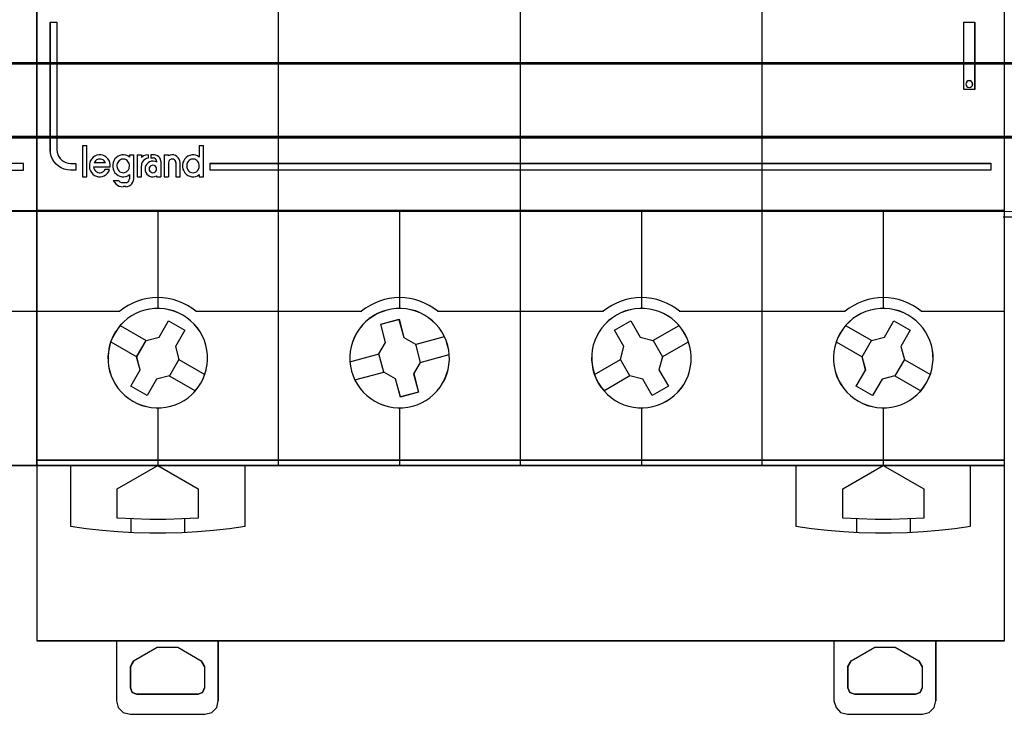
# Model space of a CAD drawing. Header units: millimetres. Extents: x -1290 to 1795, y -4192 to -1311.
# Tile 782 of 1056: x 1448 to 1463, y -2548 to -2538. Entities that reach past the tile are written whole.
import ezdxf

# ---------------------------------------------------------------- set-up
doc = ezdxf.new("R2010")
doc.units = ezdxf.units.MM
doc.layers.add('30', color=7, linetype='Continuous')
doc.layers.add('45', color=7, linetype='Continuous')
doc.layers.add('Aparatura', color=7, linetype='Continuous', lineweight=13)

# ---------------------------------------------------------------- blocks, each defined once
blk = doc.blocks.new('*U321')
at = {"layer": '30', "color": 7}
for points in [[(548.842747, -112.648837), (117.158256, -112.648837), (117.158256, -114.163638), (117.158256, -135.23314), (117.158256, -136.747941), (548.842747, -136.747941), (548.842747, -135.23314), (548.842747, -114.163638), (548.842747, -112.648837)], [(117.158256, -136.659968), (548.842747, -136.659968), (117.158256, -136.659968)], [(548.842747, -136.659968), (117.158256, -136.659968), (117.158256, -138.13771), (117.158256, -139.699098), (117.158256, -142.236353), (548.842747, -142.236353), (548.842747, -139.699098), (548.842747, -138.13771), (548.842747, -136.659968)], [(548.79978, -136.703057), (117.201224, -136.703057), (117.201224, -138.157962), (117.201224, -139.69522), (117.201224, -142.193264), (548.79978, -142.193264), (548.79978, -139.69522), (548.79978, -138.157962), (548.79978, -136.703057)], [(117.158256, -142.14838), (548.842747, -142.14838), (117.158256, -142.14838)]]:
    blk.add_lwpolyline(points, close=True, dxfattribs=at)
blk = doc.blocks.new('*U322')
at = {"layer": '45', "color": 7}
for points in [[(153.640272, -83.671744), (171.62861, -83.671744), (171.62861, -83.671744), (171.62861, -166.638872), (171.62861, -166.638872), (153.640272, -166.638872), (153.640272, -166.638872), (135.646092, -166.638872), (135.646092, -166.638872), (117.657754, -166.638872), (117.657754, -166.638872), (117.657754, -83.671744), (117.657754, -83.671744), (135.646092, -83.671744), (135.646092, -83.671744), (153.640272, -83.671744), (153.640272, -83.671744)], [(153.637885, -83.67713), (171.623239, -83.67713), (171.623239, -166.633485), (153.637885, -166.633485), (135.646689, -166.633485), (117.661335, -166.633485), (117.661335, -83.67713), (135.646689, -83.67713), (153.637885, -83.67713)], [(130.553398, -144.152001), (130.553398, -144.649315), (170.624243, -144.649315), (170.624243, -144.152001), (130.553398, -144.152001)]]:
    blk.add_lwpolyline(points, close=True, dxfattribs=at)
at = {"layer": '45', "color": 1}
blk.add_lwpolyline([(130.548027, -144.146615), (130.548027, -144.654701), (130.548027, -144.654701), (170.629614, -144.654701), (170.629614, -144.654701), (170.629614, -144.146615), (170.629614, -144.146615), (130.548027, -144.146615), (130.548027, -144.146615)], close=True, dxfattribs=at)
at = {"layer": '45', "color": 7}
blk.add_lwpolyline([(117.657754, -147.645769), (171.62861, -147.645769)], dxfattribs=at)
at = {"layer": '45', "color": 251}
blk.add_lwpolyline([(117.657754, -155.132416), (171.62861, -155.132416)], dxfattribs=at)
blk = doc.blocks.new('*U323')
at = {"layer": '45', "color": 7}
for points in [[(225.578194, -83.666358), (243.567074, -83.666358), (243.567074, -83.666358), (243.567074, -166.638872), (243.567074, -166.638872), (225.578194, -166.638872), (225.578194, -166.638872), (207.589314, -166.638872), (207.589314, -166.638872), (189.612119, -166.638872), (189.612119, -166.638872), (171.623239, -166.638872), (171.623239, -166.638872), (171.623239, -83.666358), (171.623239, -83.666358), (189.612119, -83.666358), (189.612119, -83.666358), (207.589314, -83.666358), (207.589314, -83.666358), (225.578194, -83.666358), (225.578194, -83.666358)], [(172.631187, -133.649151), (173.122387, -133.649151), (173.122387, -143.142123), (173.13993, -143.317378), (173.180864, -143.486791), (173.256883, -143.644521), (173.356292, -143.784725), (173.48494, -143.913245), (173.625283, -144.012556), (173.783169, -144.0885), (173.95275, -144.129392), (174.128179, -144.146918), (174.51997, -144.146918), (174.51997, -144.649315), (174.128179, -144.649315), (173.894274, -144.625948), (173.660369, -144.573371), (173.438159, -144.479902), (173.23934, -144.357224), (173.063911, -144.205336), (172.911873, -144.030081), (172.789073, -143.831459), (172.695511, -143.60947), (172.642882, -143.375797), (172.631187, -143.142123), (172.631187, -133.649151)], [(240.559343, -133.64556), (241.370356, -133.64556), (241.370356, -133.64556), (241.370356, -138.656407), (241.370356, -138.656407), (240.559343, -138.656407), (240.559343, -138.656407), (240.559343, -133.64556), (240.559343, -133.64556)], [(240.564714, -133.649151), (241.366776, -133.649151), (241.366776, -138.651021), (240.564714, -138.651021), (240.564714, -133.649151)], [(178.048412, -144.841419), (178.137083, -144.829603), (178.225754, -144.805971), (178.302603, -144.764615), (178.37354, -144.705535), (178.432654, -144.628731), (178.479945, -144.540112), (178.503591, -144.451492), (178.521325, -144.356964), (178.509503, -144.256528), (178.491768, -144.162001), (178.450388, -144.079289), (178.403097, -144.002485), (178.343983, -143.931589), (178.267134, -143.872509), (178.178463, -143.837061), (178.095703, -143.825246), (178.00112, -143.825246), (177.918361, -143.837061), (177.835601, -143.872509), (177.758752, -143.931589), (177.687815, -144.002485), (177.640524, -144.079289), (177.605055, -144.162001), (177.58141, -144.256528), (177.58141, -144.356964), (177.587321, -144.451492), (177.62279, -144.540112), (177.66417, -144.628731), (177.723284, -144.705535), (177.794221, -144.764615), (177.876981, -144.805971), (177.959741, -144.829603), (178.048412, -144.841419)], [(183.240868, -144.841419), (183.329539, -144.829603), (183.412299, -144.805971), (183.495059, -144.764615), (183.565996, -144.705535), (183.62511, -144.628731), (183.66649, -144.540112), (183.701958, -144.451492), (183.70787, -144.356964), (183.70787, -144.256528), (183.684224, -144.162001), (183.648756, -144.079289), (183.595553, -144.002485), (183.530527, -143.931589), (183.453679, -143.872509), (183.370919, -143.837061), (183.282248, -143.825246), (183.193576, -143.825246), (183.104905, -143.837061), (183.022145, -143.872509), (182.945297, -143.931589), (182.886183, -144.002485), (182.838891, -144.079289), (182.7916, -144.162001), (182.773866, -144.256528), (182.767954, -144.356964), (182.785688, -144.451492), (182.809334, -144.540112), (182.850714, -144.628731), (182.909828, -144.705535), (182.986677, -144.764615), (183.063525, -144.805971), (183.152196, -144.829603), (183.240868, -144.841419)], [(180.535431, -144.567302), (180.517585, -144.477916), (180.475946, -144.400448), (180.416461, -144.340857), (180.339131, -144.299144), (180.255853, -144.281267), (180.166626, -144.299144), (180.095244, -144.340857), (180.035759, -144.400448), (179.988171, -144.477916), (179.982223, -144.567302), (179.988171, -144.650729), (180.035759, -144.728196), (180.095244, -144.787787), (180.166626, -144.829501), (180.255853, -144.841419), (180.339131, -144.829501), (180.416461, -144.787787), (180.475946, -144.728196), (180.517585, -144.650729), (180.535431, -144.567302)], [(183.824669, -160.492243), (183.994329, -160.164654), (184.128887, -159.825365), (184.222492, -159.474377), (184.292696, -159.117539), (184.321948, -158.754851), (184.316098, -158.398012), (184.275145, -158.035324), (184.199091, -157.678486), (184.087934, -157.333347), (183.941676, -156.999908), (183.766165, -156.684019), (183.561403, -156.379829), (183.321539, -156.110738), (183.064124, -155.853346), (182.777457, -155.631054), (182.473239, -155.43216), (182.14562, -155.262516), (181.8063, -155.12797), (181.455279, -155.034373), (181.110109, -154.964176), (180.735687, -154.934927), (180.378816, -154.940776), (180.016095, -154.981725), (179.659224, -155.057773), (179.314053, -155.168919), (178.980584, -155.315164), (178.664665, -155.490658), (178.366298, -155.695402), (178.091331, -155.935244), (177.833916, -156.192635), (177.611603, -156.479276), (177.412692, -156.789315), (177.248882, -157.111055), (177.108474, -157.450344), (177.014868, -157.801332), (176.944664, -158.15817), (176.915412, -158.520858), (176.921263, -158.877697), (176.962215, -159.240385), (177.03827, -159.597223), (177.149426, -159.942361), (177.295685, -160.2758), (177.471195, -160.59169), (177.681807, -160.89588), (177.915821, -161.164971), (178.173236, -161.422363), (178.459903, -161.644655), (178.769971, -161.843549), (179.09174, -162.007343), (179.43106, -162.147739), (179.782081, -162.241336), (180.138952, -162.311533), (180.501673, -162.340782), (180.858544, -162.334932), (181.227116, -162.293984), (181.578137, -162.217936), (181.923307, -162.10679), (182.256777, -161.960545), (182.572695, -161.785051), (182.876913, -161.580307), (183.146029, -161.340465), (183.403444, -161.083074), (183.625757, -160.796433), (183.824669, -160.492243)], [(183.819899, -160.489098), (183.989354, -160.161906), (184.123749, -159.823028), (184.217242, -159.472465), (184.287361, -159.11606), (184.316577, -158.753811), (184.310734, -158.397405), (184.269831, -158.035157), (184.193868, -157.678751), (184.082846, -157.334031), (183.936764, -157.000996), (183.761466, -156.68549), (183.556952, -156.381668), (183.317377, -156.112903), (183.060273, -155.855824), (182.773953, -155.633801), (182.470103, -155.435148), (182.142879, -155.265709), (181.80397, -155.131327), (181.453373, -155.037844), (181.10862, -154.967731), (180.734651, -154.938517), (180.378211, -154.94436), (180.015928, -154.985259), (179.659488, -155.061214), (179.314735, -155.172226), (178.981668, -155.318294), (178.666132, -155.493575), (178.368125, -155.69807), (178.093491, -155.937622), (177.836387, -156.194701), (177.614342, -156.480994), (177.415671, -156.790658), (177.25206, -157.112008), (177.111821, -157.450885), (177.018329, -157.801448), (176.948209, -158.157854), (176.918993, -158.520102), (176.924836, -158.876508), (176.965739, -159.238757), (177.041702, -159.595162), (177.152724, -159.939883), (177.298806, -160.272917), (177.474104, -160.588424), (177.684462, -160.892245), (177.918193, -161.16101), (178.175297, -161.41809), (178.461617, -161.640113), (178.771311, -161.838765), (179.092691, -162.002361), (179.431601, -162.142587), (179.782197, -162.23607), (180.138637, -162.306183), (180.50092, -162.335396), (180.857359, -162.329553), (181.225486, -162.288654), (181.576082, -162.212699), (181.920835, -162.101688), (182.253902, -161.95562), (182.569438, -161.780338), (182.873289, -161.575843), (183.142079, -161.336292), (183.399183, -161.079212), (183.621228, -160.792919), (183.819899, -160.489098)], [(202.178774, -157.68355), (202.067638, -157.332603), (201.921405, -156.999203), (201.745926, -156.677501), (201.535351, -156.379196), (201.307228, -156.104288), (201.038159, -155.852775), (200.763242, -155.62466), (200.447379, -155.431639), (200.125667, -155.267863), (199.798106, -155.127485), (199.441298, -155.033899), (199.084491, -154.963709), (198.721833, -154.940313), (198.359176, -154.940313), (197.996519, -154.987106), (197.645561, -155.063144), (197.300452, -155.174278), (196.967041, -155.314656), (196.651178, -155.495979), (196.347014, -155.694849), (196.072097, -155.934663), (195.820577, -156.192024), (195.592454, -156.478631), (195.399426, -156.782786), (195.235646, -157.104487), (195.101112, -157.443736), (195.001674, -157.794683), (194.931482, -158.15148), (194.908085, -158.514125), (194.908085, -158.876771), (194.954879, -159.239416), (195.025071, -159.602062), (195.142057, -159.941311), (195.28244, -160.27471), (195.463769, -160.590563), (195.668495, -160.894717), (195.902467, -161.169626), (196.165686, -161.421138), (196.452302, -161.649254), (196.756466, -161.842275), (197.078178, -162.00605), (197.417438, -162.14058), (197.762547, -162.240015), (198.119355, -162.310204), (198.482012, -162.333601), (198.844669, -162.333601), (199.207326, -162.286808), (199.558284, -162.210769), (199.903394, -162.099636), (200.236804, -161.959257), (200.552667, -161.777934), (200.856831, -161.579064), (201.131748, -161.33925), (201.389118, -161.07604), (201.611392, -160.795282), (201.804419, -160.491128), (201.979898, -160.163577), (202.102733, -159.830177), (202.21387, -159.47923), (202.272363, -159.122434), (202.307459, -158.759788), (202.295761, -158.397143), (202.260665, -158.034497), (202.178774, -157.68355)], [(202.175318, -157.685605), (202.064289, -157.335084), (201.918198, -157.002089), (201.742888, -156.680778), (201.532517, -156.382835), (201.304615, -156.10826), (201.035807, -155.857054), (200.761156, -155.629215), (200.445599, -155.436428), (200.124198, -155.272852), (199.796954, -155.132643), (199.440492, -155.039171), (199.084029, -154.969067), (198.721723, -154.945699), (198.359417, -154.945699), (197.997111, -154.992435), (197.646492, -155.068381), (197.301717, -155.17938), (196.968629, -155.319588), (196.653072, -155.500691), (196.349202, -155.699319), (196.074551, -155.938842), (195.823274, -156.195891), (195.595372, -156.48215), (195.402532, -156.785935), (195.238909, -157.107246), (195.104506, -157.446083), (195.005164, -157.796604), (194.93504, -158.152967), (194.911665, -158.515172), (194.911665, -158.877377), (194.958414, -159.239582), (195.028538, -159.601787), (195.145411, -159.940625), (195.285659, -160.27362), (195.466812, -160.589089), (195.671339, -160.892874), (195.905085, -161.167448), (196.168049, -161.418655), (196.454388, -161.646494), (196.758258, -161.839281), (197.079658, -162.002857), (197.41859, -162.137224), (197.763365, -162.236538), (198.119827, -162.306642), (198.482133, -162.33001), (198.84444, -162.33001), (199.206746, -162.283274), (199.557365, -162.207328), (199.90214, -162.096329), (200.235228, -161.956121), (200.550784, -161.775018), (200.854654, -161.57639), (201.129306, -161.336867), (201.386426, -161.073976), (201.608485, -160.793559), (201.801325, -160.489774), (201.976634, -160.162621), (202.099351, -159.829626), (202.21038, -159.479105), (202.268817, -159.122742), (202.303879, -158.760537), (202.292191, -158.398332), (202.257129, -158.036127), (202.175318, -157.685605)], [(219.79211, -156.788982), (219.593199, -156.478998), (219.370886, -156.192409), (219.11347, -155.935064), (218.838504, -155.695265), (218.540137, -155.490558), (218.224218, -155.315096), (217.890748, -155.168877), (217.545578, -155.05775), (217.188707, -154.981717), (216.825986, -154.940775), (216.469115, -154.934927), (216.106393, -154.96417), (215.749522, -155.034355), (215.398502, -155.127936), (215.059182, -155.268306), (214.737413, -155.432071), (214.427345, -155.630928), (214.146528, -155.847332), (213.889113, -156.104677), (213.649249, -156.379569), (213.444487, -156.677855), (213.263126, -156.999537), (213.122718, -157.332916), (213.005711, -157.677992), (212.929657, -158.034766), (212.894554, -158.39154), (212.882854, -158.754163), (212.917956, -159.116786), (212.98231, -159.47356), (213.081765, -159.824485), (213.210473, -160.163713), (213.380133, -160.491243), (213.579045, -160.795378), (213.807208, -161.076119), (214.058773, -161.339313), (214.339589, -161.573263), (214.632107, -161.783818), (214.953876, -161.953432), (215.281495, -162.105499), (215.626665, -162.216626), (215.989387, -162.286811), (216.340407, -162.333601), (216.708979, -162.333601), (217.0717, -162.310206), (217.428571, -162.240021), (217.779592, -162.140592), (218.113062, -162.011919), (218.440681, -161.842305), (218.744899, -161.643448), (219.031566, -161.421195), (219.288981, -161.16385), (219.528845, -160.888959), (219.733607, -160.590672), (219.909117, -160.274839), (220.055376, -159.94146), (220.160682, -159.596384), (220.242587, -159.23961), (220.283539, -158.876987), (220.28939, -158.520213), (220.260138, -158.15759), (220.189934, -157.800816), (220.096328, -157.449891), (219.95592, -157.110663), (219.79211, -156.788982)], [(219.78734, -156.790773), (219.588669, -156.48109), (219.366625, -156.194779), (219.109521, -155.937684), (218.834887, -155.698117), (218.53688, -155.49361), (218.221343, -155.318317), (217.888277, -155.17224), (217.543523, -155.061222), (217.187084, -154.985262), (216.824801, -154.94436), (216.468361, -154.938517), (216.106078, -154.967733), (215.749638, -155.03785), (215.399042, -155.131339), (215.060132, -155.271573), (214.738752, -155.435179), (214.429059, -155.633844), (214.148581, -155.850037), (213.891477, -156.107133), (213.651903, -156.381757), (213.447389, -156.679754), (213.266247, -157.001124), (213.126009, -157.334179), (213.009143, -157.678921), (212.933181, -158.035348), (212.898121, -158.391776), (212.886434, -158.754047), (212.921494, -159.116318), (212.98577, -159.472745), (213.085106, -159.82333), (213.213658, -160.162228), (213.383113, -160.489441), (213.581784, -160.793281), (213.809672, -161.073748), (214.060932, -161.336687), (214.34141, -161.57041), (214.633573, -161.780761), (214.954953, -161.95021), (215.282177, -162.10213), (215.62693, -162.213149), (215.989213, -162.283265), (216.339809, -162.33001), (216.707935, -162.33001), (217.070218, -162.306638), (217.426658, -162.236521), (217.777254, -162.137189), (218.110321, -162.008641), (218.437544, -161.839192), (218.741394, -161.640527), (219.027715, -161.41849), (219.284819, -161.161395), (219.524393, -160.88677), (219.728908, -160.588773), (219.904206, -160.273247), (220.050288, -159.940192), (220.155467, -159.59545), (220.237272, -159.239022), (220.278175, -158.876751), (220.284019, -158.520324), (220.254802, -158.158053), (220.184683, -157.801625), (220.091191, -157.451041), (219.950952, -157.112142), (219.78734, -156.790773)], [(237.771771, -160.492243), (237.941431, -160.164654), (238.081839, -159.825365), (238.175445, -159.474377), (238.239799, -159.117539), (238.274901, -158.754851), (238.26905, -158.398012), (238.228098, -158.035324), (238.152043, -157.678486), (238.040887, -157.333347), (237.894628, -156.999908), (237.719118, -156.684019), (237.508506, -156.379829), (237.274492, -156.110738), (237.017077, -155.853346), (236.73041, -155.631054), (236.420342, -155.43216), (236.098573, -155.262516), (235.759253, -155.12797), (235.408232, -155.034373), (235.051361, -154.964176), (234.68864, -154.934927), (234.331769, -154.940776), (233.969047, -154.981725), (233.612176, -155.057773), (233.267006, -155.168919), (232.933536, -155.315164), (232.617618, -155.490658), (232.3134, -155.695402), (232.044284, -155.935244), (231.786869, -156.192635), (231.564556, -156.479276), (231.365644, -156.789315), (231.195984, -157.111055), (231.061426, -157.450344), (230.967821, -157.801332), (230.897617, -158.15817), (230.868365, -158.520858), (230.874215, -158.877697), (230.915168, -159.240385), (230.991222, -159.597223), (231.102379, -159.942361), (231.248637, -160.2758), (231.424148, -160.59169), (231.62891, -160.89003), (231.868774, -161.164971), (232.126189, -161.422363), (232.412856, -161.644655), (232.717074, -161.837699), (233.044693, -162.007343), (233.384013, -162.147739), (233.735034, -162.241336), (234.080204, -162.311533), (234.454626, -162.340782), (234.811497, -162.334932), (235.174218, -162.293984), (235.531089, -162.217936), (235.87626, -162.10679), (236.209729, -161.960545), (236.525648, -161.785051), (236.818165, -161.574458), (237.098981, -161.340465), (237.356397, -161.083074), (237.57871, -160.796433), (237.771771, -160.492243)], [(237.76713, -160.489098), (237.936544, -160.161906), (238.076748, -159.823028), (238.170218, -159.472465), (238.234479, -159.11606), (238.26953, -158.753811), (238.263688, -158.397405), (238.222795, -158.035157), (238.146851, -157.678751), (238.035855, -157.334031), (237.889809, -157.000996), (237.714553, -156.68549), (237.504246, -156.381668), (237.270572, -156.112903), (237.01353, -155.855824), (236.727279, -155.633801), (236.41766, -155.435148), (236.096358, -155.265709), (235.75753, -155.131327), (235.407019, -155.037844), (235.050665, -154.967731), (234.68847, -154.938517), (234.332117, -154.94436), (233.969921, -154.985259), (233.613568, -155.061214), (233.268898, -155.172226), (232.935912, -155.318294), (232.620452, -155.493575), (232.316675, -155.69807), (232.04795, -155.937622), (231.790908, -156.194701), (231.568917, -156.480994), (231.370294, -156.790658), (231.20088, -157.112008), (231.066517, -157.450885), (230.973047, -157.801448), (230.902945, -158.157854), (230.873736, -158.520102), (230.879578, -158.876508), (230.920471, -159.238757), (230.996415, -159.595162), (231.10741, -159.939883), (231.253457, -160.272917), (231.428712, -160.588424), (231.633177, -160.886403), (231.872694, -161.16101), (232.129736, -161.41809), (232.415987, -161.640113), (232.719763, -161.832923), (233.046907, -162.002361), (233.385735, -162.142587), (233.736247, -162.23607), (234.080917, -162.306183), (234.454796, -162.335396), (234.811149, -162.329553), (235.173344, -162.288654), (235.529698, -162.212699), (235.874367, -162.101688), (236.207353, -161.95562), (236.522814, -161.780338), (236.814907, -161.57), (237.095316, -161.336292), (237.352358, -161.079212), (237.574348, -160.792919), (237.76713, -160.489098)], [(181.415501, -155.857741), (182.62831, -156.560086), (182.62831, -156.560086), (181.931091, -157.77163), (181.931091, -157.77163), (182.188886, -158.7315), (182.188886, -158.7315), (181.485809, -159.948897), (181.485809, -159.948897), (180.524937, -160.206424), (180.524937, -160.206424), (179.821859, -161.417968), (179.821859, -161.417968), (178.609051, -160.715623), (178.609051, -160.715623), (179.312128, -159.504079), (179.312128, -159.504079), (179.048474, -158.544209), (179.048474, -158.544209), (179.751552, -157.326812), (179.751552, -157.326812), (180.718283, -157.069285), (180.718283, -157.069285), (181.415501, -155.857741), (181.415501, -155.857741)], [(181.413372, -155.861332), (182.622939, -156.562542), (181.927584, -157.77213), (182.18469, -158.730452), (181.483491, -159.945883), (180.525187, -160.202994), (179.823989, -161.412582), (178.614422, -160.711371), (179.31562, -159.501783), (179.052671, -158.543462), (179.753869, -157.32803), (180.718017, -157.07092), (181.413372, -155.861332)], [(197.204313, -156.109208), (198.558436, -155.746429), (198.558436, -155.746429), (198.92188, -157.098072), (198.92188, -157.098072), (199.777733, -157.601282), (199.777733, -157.601282), (200.141177, -158.952925), (200.141177, -158.952925), (199.648769, -159.813062), (199.648769, -159.813062), (200.012213, -161.164706), (200.012213, -161.164706), (198.65809, -161.527485), (198.65809, -161.527485), (198.294646, -160.175841), (198.294646, -160.175841), (197.427069, -159.678483), (197.427069, -159.678483), (197.063625, -158.320988), (197.063625, -158.320988), (197.561895, -157.460851), (197.561895, -157.460851), (197.204313, -156.109208), (197.204313, -156.109208)], [(197.207484, -156.11403), (198.557669, -155.751815), (198.920056, -157.10136), (199.773419, -157.603788), (200.135806, -158.953332), (199.64483, -159.812134), (200.007217, -161.161678), (198.657033, -161.523894), (198.294646, -160.174349), (197.429592, -159.677763), (197.067205, -158.322376), (197.564026, -157.463575), (197.207484, -156.11403)], [(214.576492, -156.560086), (215.788761, -155.857741), (215.788761, -155.857741), (216.485668, -157.069285), (216.485668, -157.069285), (217.451969, -157.326812), (217.451969, -157.326812), (218.148877, -158.544209), (218.148877, -158.544209), (217.891197, -159.504079), (217.891197, -159.504079), (218.593961, -160.715623), (218.593961, -160.715623), (217.381693, -161.417968), (217.381693, -161.417968), (216.678928, -160.206424), (216.678928, -160.206424), (215.72434, -159.943044), (215.72434, -159.943044), (215.021576, -158.7315), (215.021576, -158.7315), (215.2734, -157.77163), (215.2734, -157.77163), (214.576492, -156.560086), (214.576492, -156.560086)], [(214.580073, -156.562542), (215.79018, -155.861332), (216.485846, -157.07092), (217.450424, -157.32803), (218.146089, -158.543462), (217.888869, -159.501783), (218.59038, -160.711371), (217.380273, -161.412582), (216.678761, -160.202994), (215.725875, -159.94004), (215.024364, -158.730452), (215.275739, -157.77213), (214.580073, -156.562542)], [(235.368454, -155.857741), (236.581262, -156.560086), (236.581262, -156.560086), (235.884044, -157.77163), (235.884044, -157.77163), (236.141839, -158.7315), (236.141839, -158.7315), (235.438761, -159.948897), (235.438761, -159.948897), (234.477889, -160.206424), (234.477889, -160.206424), (233.774812, -161.417968), (233.774812, -161.417968), (232.562003, -160.715623), (232.562003, -160.715623), (233.259222, -159.504079), (233.259222, -159.504079), (233.001427, -158.544209), (233.001427, -158.544209), (233.704504, -157.326812), (233.704504, -157.326812), (234.665376, -157.069285), (234.665376, -157.069285), (235.368454, -155.857741), (235.368454, -155.857741)], [(235.366324, -155.861332), (236.575891, -156.562542), (235.880536, -157.77213), (236.137642, -158.730452), (235.436444, -159.945883), (234.47814, -160.202994), (233.776941, -161.412582), (232.567374, -160.711371), (233.262729, -159.501783), (233.005623, -158.543462), (233.706822, -157.32803), (234.665126, -157.07092), (235.366324, -155.861332)], [(174.12252, -166.628099), (174.12252, -171.128472), (174.12252, -171.128472), (175.297793, -171.298187), (176.478913, -171.432789), (177.660033, -171.532277), (178.841153, -171.602504), (180.02812, -171.631765), (181.20924, -171.631765), (182.402055, -171.602504), (183.583175, -171.532277), (184.764295, -171.432789), (185.945415, -171.298187), (187.114841, -171.128472), (187.114841, -171.128472), (187.114841, -166.628099), (174.12252, -166.628099)], [(177.610055, -168.367306), (180.624534, -166.628099), (180.624534, -166.628099), (183.627306, -168.367306), (183.627306, -168.367306), (183.627306, -170.528139), (183.627306, -170.528139), (182.427368, -170.59841), (181.221576, -170.633545), (180.021638, -170.633545), (178.8217, -170.59841), (177.610055, -170.528139), (177.610055, -170.528139), (177.610055, -168.367306), (177.610055, -168.367306)], [(228.075472, -166.628099), (228.075472, -171.128472), (228.075472, -171.128472), (229.244898, -171.298187), (230.426018, -171.432789), (231.607138, -171.532277), (232.788258, -171.602504), (233.981073, -171.631765), (235.162193, -171.631765), (236.34916, -171.602504), (237.53028, -171.532277), (238.7114, -171.432789), (239.89252, -171.298187), (241.067793, -171.128472), (241.067793, -171.128472), (241.067793, -166.628099), (228.075472, -166.628099)], [(231.563007, -168.367306), (234.565779, -166.628099), (234.565779, -166.628099), (237.580258, -168.367306), (237.580258, -168.367306), (237.580258, -170.528139), (237.580258, -170.528139), (236.368613, -170.59841), (235.168675, -170.633545), (233.968737, -170.633545), (232.762945, -170.59841), (231.563007, -170.528139), (231.563007, -170.528139), (231.563007, -168.367306), (231.563007, -168.367306)]]:
    blk.add_lwpolyline(points, close=True, dxfattribs=at)
at = {"layer": '45', "color": 251}
blk.add_lwpolyline([(225.576404, -83.671744), (243.563493, -83.671744), (243.563493, -166.633485), (225.576404, -166.633485), (207.589315, -166.633485), (189.613909, -166.633485), (171.62682, -166.633485), (171.62682, -83.671744), (189.613909, -83.671744), (207.589315, -83.671744), (225.576404, -83.671744)], close=True, dxfattribs=at)
at = {"layer": '45', "color": 7}
for points in [[(189.60875, -166.638872), (189.60875, -116.952313)], [(207.583519, -166.638872), (207.583519, -116.952313)], [(225.570821, -166.638872), (225.570821, -116.952313)], [(175.015887, -142.809072), (175.015887, -145.15022)], [(175.015887, -142.809072), (175.336354, -142.809072)], [(175.325612, -142.809072), (175.325612, -145.15022)], [(183.697128, -142.809072), (183.697128, -143.685208)], [(183.697128, -142.809072), (184.017594, -142.809072)], [(184.006853, -142.809072), (184.006853, -145.15022)], [(177.078331, -144.403855), (177.078331, -144.245179), (177.054778, -144.092379), (176.995895, -143.945457), (176.913459, -143.816165), (176.801581, -143.698627), (176.677927, -143.604597), (176.530719, -143.545828), (176.3894, -143.516444), (176.236304, -143.516444), (176.083208, -143.545828), (175.941889, -143.604597), (175.812346, -143.692751), (175.706357, -143.798535), (175.618032, -143.927826), (175.559149, -144.080626), (175.529708, -144.227548), (175.529708, -144.392101), (175.553261, -144.550777), (175.606256, -144.703576), (175.688692, -144.838745), (175.788793, -144.944529), (175.918336, -145.038559), (176.053767, -145.103205), (176.200974, -145.138467), (176.35407, -145.15022), (176.495389, -145.120836), (176.642597, -145.073821), (176.778028, -144.985667), (176.884017, -144.879883), (176.97823, -144.750592), (177.037113, -144.597792)], [(176.722058, -144.099935), (176.68064, -144.026685), (176.62147, -143.953434), (176.550467, -143.892392), (176.473547, -143.855767), (176.39071, -143.83135), (176.307873, -143.825246), (176.219119, -143.83135), (176.136282, -143.855767), (176.059362, -143.892392), (175.988359, -143.953434), (175.92919, -144.026685), (175.887771, -144.099935)], [(175.887771, -144.089163), (176.722058, -144.089163)], [(178.521325, -143.67512), (178.391646, -143.586967), (178.250177, -143.539951), (178.096919, -143.516444), (177.955451, -143.516444), (177.802193, -143.557582), (177.666619, -143.616351), (177.542833, -143.710381), (177.436732, -143.816165), (177.354209, -143.951334), (177.295263, -144.092379), (177.271685, -144.256932), (177.271685, -144.403855), (177.295263, -144.568408), (177.354209, -144.709453), (177.436732, -144.844622), (177.542833, -144.956283), (177.666619, -145.044436), (177.802193, -145.103205), (177.955451, -145.138467), (178.096919, -145.15022), (178.250177, -145.120836), (178.391646, -145.073821), (178.521325, -144.985667)], [(178.510584, -143.516444), (178.510584, -143.685208)], [(178.510584, -143.516444), (178.83105, -143.516444)], [(178.820308, -143.516444), (178.820308, -145.308212)], [(179.088855, -143.516444), (179.088855, -145.15022)], [(179.088855, -143.516444), (179.409322, -143.516444)], [(179.923143, -143.516444), (179.738354, -143.528892), (179.559525, -143.591131), (179.39858, -143.703161)], [(179.39858, -143.516444), (179.39858, -143.703161)], [(179.923143, -143.74984), (179.792002, -143.779582), (179.660861, -143.850961), (179.547604, -143.946133), (179.46415, -144.065098), (179.410502, -144.190012), (179.39858, -144.338718)], [(180.535431, -144.04313), (180.41131, -144.001909), (180.275369, -143.972465), (180.139427, -143.990131), (180.009397, -144.031353), (179.903008, -144.102018), (179.796619, -144.196238), (179.731603, -144.302236), (179.69023, -144.43179), (179.672498, -144.567231), (179.69023, -144.702673), (179.731603, -144.820449), (179.796619, -144.938224), (179.903008, -145.032445), (180.009397, -145.097221), (180.139427, -145.138443), (180.275369, -145.15022), (180.41131, -145.132554), (180.535431, -145.079555)], [(179.912401, -143.516444), (179.912401, -143.760613)], [(180.103964, -143.516444), (180.103964, -143.74984)], [(180.377883, -143.516444), (180.103964, -143.516444)], [(180.103964, -143.737273), (180.302689, -143.737273)], [(180.535431, -143.983237), (180.517169, -143.89715), (180.456299, -143.817211), (180.377167, -143.768018), (180.291948, -143.737273)], [(180.845155, -143.983237), (180.82723, -143.863546), (180.779428, -143.743856), (180.701751, -143.654088), (180.606148, -143.576289), (180.486644, -143.528413), (180.367141, -143.516444)], [(180.524689, -143.972465), (180.524689, -144.053256)], [(180.834413, -143.972465), (180.834413, -145.15022)], [(181.102961, -143.516444), (181.102961, -145.15022)], [(181.102961, -143.516444), (181.423427, -143.516444)], [(182.277408, -144.099935), (182.259639, -143.968948), (182.21818, -143.843914), (182.141184, -143.724834), (182.04642, -143.635524), (181.927965, -143.564076), (181.803587, -143.522398), (181.673286, -143.516444), (181.537063, -143.528352), (181.412685, -143.581938)], [(181.412685, -143.516444), (181.412685, -143.591849)], [(181.967683, -144.099935), (181.94978, -144.014476), (181.913974, -143.935121), (181.854296, -143.874079), (181.782684, -143.83135), (181.693168, -143.825246), (181.60962, -143.83135), (181.526072, -143.874079), (181.466395, -143.935121), (181.430588, -144.014476), (181.412685, -144.099935)], [(181.412685, -144.089163), (181.412685, -145.15022)], [(181.956941, -144.089163), (181.956941, -145.15022)], [(182.266666, -144.089163), (182.266666, -145.15022)], [(183.70787, -143.67512), (183.584211, -143.586967), (183.436998, -143.539951), (183.295673, -143.516444), (183.142571, -143.516444), (183.001247, -143.557582), (182.854034, -143.616351), (182.736263, -143.710381), (182.63027, -143.816165), (182.553719, -143.951334), (182.494833, -144.092379), (182.465391, -144.256932), (182.465391, -144.403855), (182.494833, -144.568408), (182.553719, -144.709453), (182.63027, -144.844622), (182.736263, -144.956283), (182.854034, -145.044436), (183.001247, -145.103205), (183.142571, -145.138467), (183.295673, -145.15022), (183.436998, -145.120836), (183.584211, -145.073821), (183.70787, -144.985667)], [(175.839433, -144.397965), (177.078331, -144.397965)], [(175.839433, -144.397965), (175.857201, -144.493847), (175.89866, -144.583736), (175.946042, -144.655648), (176.00527, -144.727559), (176.082266, -144.781492), (176.159261, -144.823441), (176.254026, -144.841419), (176.336944, -144.841419), (176.425785, -144.823441), (176.508704, -144.787485), (176.5857, -144.745537), (176.644927, -144.673625), (176.704155, -144.595721)], [(176.693413, -144.590068), (177.037154, -144.590068)], [(178.510584, -144.976071), (178.510584, -145.308212)], [(179.088855, -145.15022), (179.409322, -145.15022), (179.409322, -144.327946)], [(183.697128, -144.976071), (183.697128, -145.15022)], [(175.015887, -145.139448), (175.336354, -145.139448)], [(177.312862, -145.432092), (177.395876, -145.557602), (177.496678, -145.671158), (177.615268, -145.766784), (177.751647, -145.832528), (177.899885, -145.874364), (178.054053, -145.886318)], [(177.312862, -145.432092), (177.708522, -145.432092)], [(177.69778, -145.432092), (177.800435, -145.514288), (177.921206, -145.558547), (178.054053, -145.577516)], [(178.043311, -145.566744), (178.240246, -145.566744)], [(178.229504, -145.886318), (178.36649, -145.874421), (178.49752, -145.826835), (178.610682, -145.755456), (178.70002, -145.660284), (178.771491, -145.553215), (178.813182, -145.422353), (178.83105, -145.29744)], [(178.229504, -145.577516), (178.320698, -145.565339), (178.399733, -145.522718), (178.466609, -145.461832), (178.503087, -145.38268), (178.521325, -145.29744)], [(180.524689, -145.069429), (180.524689, -145.15022)], [(180.524689, -145.139448), (180.845155, -145.139448)], [(181.102961, -145.139448), (181.423427, -145.139448)], [(181.956941, -145.139448), (182.277408, -145.139448)], [(183.697128, -145.139448), (184.017594, -145.139448)], [(178.240246, -145.875545), (178.043311, -145.875545)], [(171.623239, -147.640383), (189.619492, -147.640383)], [(180.617785, -147.640383), (180.617785, -154.945699)], [(189.60875, -147.640383), (207.594261, -147.640383)], [(198.592554, -147.640383), (198.592554, -154.945699)], [(207.583519, -147.640383), (225.581563, -147.640383)], [(216.585227, -147.640383), (216.585227, -154.945699)], [(225.570821, -147.640383), (243.567074, -147.640383)], [(234.559996, -147.640383), (234.559996, -154.945699)], [(177.821312, -156.213222), (179.760224, -157.335322)], [(217.444578, -157.335322), (219.38349, -156.213222)], [(231.774265, -156.213222), (233.713176, -157.335322)], [(177.119508, -157.423294), (179.05842, -158.548984)], [(199.767001, -157.608216), (201.935074, -157.019338)], [(218.139221, -158.548984), (220.083503, -157.423294)], [(231.072461, -157.423294), (233.011373, -158.548984)], [(182.17894, -158.724929), (184.117852, -159.852415)], [(194.908085, -158.906261), (197.074367, -158.315588)], [(200.130435, -158.958326), (202.296717, -158.369448)], [(213.08695, -159.852415), (215.031233, -158.724929)], [(236.131893, -158.724929), (238.070805, -159.852415)], [(181.477137, -159.940387), (183.416048, -161.060691)], [(195.269728, -160.259961), (197.43601, -159.671084)], [(213.786963, -161.060691), (215.733036, -159.935001)], [(235.430089, -159.940387), (237.369001, -161.060691)], [(180.617785, -162.328215), (180.617785, -166.638872)], [(198.592554, -162.328215), (198.592554, -166.638872)], [(216.585227, -162.328215), (216.585227, -166.638872)], [(234.559996, -162.328215), (234.559996, -166.638872)], [(178.614422, -170.576094), (178.614422, -171.592267)], [(182.610406, -170.576094), (182.610406, -171.592267)], [(232.569165, -170.576094), (232.569165, -171.592267)], [(236.563359, -170.576094), (236.563359, -171.592267)]]:
    blk.add_lwpolyline(points, dxfattribs=at)
at = {"layer": '45', "color": 1}
for points in [[(172.627606, -133.64556), (173.121135, -133.64556), (173.121135, -133.64556), (173.121135, -143.146279), (173.121135, -143.146279), (173.138761, -143.321677), (173.179888, -143.491229), (173.256268, -143.649087), (173.356148, -143.789405), (173.485406, -143.91803), (173.626414, -144.017422), (173.785048, -144.093428), (173.955433, -144.134354), (174.131693, -144.151894), (174.131693, -144.151894), (174.525341, -144.151894), (174.525341, -144.151894), (174.525341, -144.654701), (174.525341, -144.654701), (174.131693, -144.654701), (174.131693, -144.654701), (173.89668, -144.631315), (173.661666, -144.578696), (173.438403, -144.48515), (173.238642, -144.362372), (173.062381, -144.21036), (172.909623, -144.034962), (172.78624, -143.836178), (172.692235, -143.614007), (172.639357, -143.380143), (172.627606, -143.146279), (172.627606, -143.146279), (172.627606, -133.64556), (172.627606, -133.64556)], [(184.509931, -144.141229), (242.568078, -144.141229), (242.568078, -144.141229), (242.568078, -144.654701), (242.568078, -144.654701), (184.509931, -144.654701), (184.509931, -144.654701), (184.509931, -144.141229), (184.509931, -144.141229)], [(184.513512, -144.144819), (242.564497, -144.144819), (242.564497, -144.649315), (184.513512, -144.649315), (184.513512, -144.144819)]]:
    blk.add_lwpolyline(points, close=True, dxfattribs=at)
at = {"layer": '45', "color": 255}
for points in [[(241.21997, -138.247065), (241.202025, -138.151535), (241.142207, -138.067947), (241.064444, -138.014211), (240.962754, -137.990329), (240.867046, -138.014211), (240.783301, -138.067947), (240.729466, -138.151535), (240.71152, -138.247065), (240.729466, -138.348566), (240.783301, -138.426184), (240.867046, -138.48589), (240.962754, -138.503802), (241.064444, -138.48589), (241.142207, -138.426184), (241.202025, -138.348566), (241.21997, -138.247065)], [(241.214599, -138.247963), (241.197033, -138.154103), (241.138479, -138.071976), (241.062359, -138.01918), (240.962817, -137.995715), (240.869131, -138.01918), (240.787156, -138.071976), (240.734457, -138.154103), (240.716891, -138.247963), (240.734457, -138.347689), (240.787156, -138.42395), (240.869131, -138.482612), (240.962817, -138.500211), (241.062359, -138.482612), (241.138479, -138.42395), (241.197033, -138.347689), (241.214599, -138.247963)]]:
    blk.add_lwpolyline(points, close=True, dxfattribs=at)
at = {"layer": '45', "color": 251}
for points in [[(183.451855, -155.15037), (183.141584, -154.91405), (182.819605, -154.707271), (182.474209, -154.541847), (182.122959, -154.394148), (181.754147, -154.275988), (181.37948, -154.199184), (180.998959, -154.15192), (180.624293, -154.134197), (180.237918, -154.15192), (179.857397, -154.199184), (179.48273, -154.275988), (179.113918, -154.394148), (178.762668, -154.541847), (178.417272, -154.707271), (178.101147, -154.91405), (177.790877, -155.15037)], [(201.437366, -155.15037), (201.127193, -154.91405), (200.799464, -154.707271), (200.465882, -154.541847), (200.103038, -154.394148), (199.740195, -154.275988), (199.365647, -154.199184), (198.985246, -154.15192), (198.598993, -154.134197), (198.224445, -154.15192), (197.838193, -154.199184), (197.469497, -154.275988), (197.100801, -154.394148), (196.749662, -154.541847), (196.404376, -154.707271), (196.076646, -154.91405), (195.778178, -155.15037)], [(219.412135, -155.15037), (219.113667, -154.91405), (218.785937, -154.707271), (218.440651, -154.541847), (218.089512, -154.394148), (217.720816, -154.275988), (217.35212, -154.199184), (216.965868, -154.15192), (216.59132, -154.134197), (216.205067, -154.15192), (215.824666, -154.199184), (215.450118, -154.275988), (215.087275, -154.394148), (214.724431, -154.541847), (214.390849, -154.707271), (214.06312, -154.91405), (213.752947, -155.15037)], [(237.399436, -155.15037), (237.089166, -154.91405), (236.773041, -154.707271), (236.427645, -154.541847), (236.070541, -154.394148), (235.707582, -154.275988), (235.332916, -154.199184), (234.952395, -154.15192), (234.56602, -154.134197), (234.191354, -154.15192), (233.810833, -154.199184), (233.436166, -154.275988), (233.067354, -154.394148), (232.716104, -154.541847), (232.370708, -154.707271), (232.042875, -154.91405), (231.738458, -155.15037)], [(171.623239, -155.139598), (177.801619, -155.139598)], [(183.439323, -155.139598), (189.619492, -155.139598)], [(189.60875, -155.139598), (195.78892, -155.139598)], [(201.426624, -155.139598), (207.594261, -155.139598)], [(207.583519, -155.139598), (213.763689, -155.139598)], [(219.401393, -155.139598), (225.581563, -155.139598)], [(225.570821, -155.139598), (231.7492, -155.139598)], [(237.386904, -155.139598), (243.567074, -155.139598)]]:
    blk.add_lwpolyline(points, dxfattribs=at)
blk = doc.blocks.new('*U324')
at = {"layer": '45', "color": 139}
for points in [[(243.495461, -148.128721), (315.433925, -148.128721)], [(171.621449, -166.23312), (243.577816, -166.23312)], [(243.577816, -179.658815), (171.621449, -179.658815)], [(177.556345, -179.658815), (177.556345, -184.134644)], [(185.120429, -179.658815), (185.120429, -184.134644)], [(230.904171, -179.658815), (230.904171, -184.134644)], [(238.477206, -179.658815), (238.477206, -184.134644)], [(178.825679, -181.145372), (180.580188, -180.141766)], [(180.578398, -180.141766), (182.100166, -180.141766)], [(182.098376, -180.141766), (183.854676, -181.145372)], [(232.173505, -181.145372), (233.936966, -180.141766)], [(233.935176, -180.141766), (235.447992, -180.141766)], [(235.446202, -180.141766), (237.211453, -181.145372)], [(178.827469, -181.143576), (178.582196, -181.585235)], [(178.582196, -181.583439), (178.582196, -183.157969)], [(184.096368, -181.585235), (183.852885, -181.143576)], [(184.094578, -181.583439), (184.094578, -183.157969)], [(232.173505, -181.143576), (231.930022, -181.585235)], [(231.930022, -181.583439), (231.930022, -183.157969)], [(237.453146, -181.585235), (237.209663, -181.143576)], [(237.451355, -181.583439), (237.451355, -183.157969)], [(178.582196, -183.157969), (178.726482, -183.497824), (179.069162, -183.640921)], [(179.067372, -183.640921), (183.611193, -183.640921)], [(183.609403, -183.640921), (183.952082, -183.497824), (184.096368, -183.157969)], [(231.930022, -183.157969), (232.083267, -183.497824), (232.443843, -183.640921)], [(232.442052, -183.640921), (236.96797, -183.640921)], [(236.96618, -183.640921), (237.30886, -183.497824), (237.453146, -183.157969)], [(177.556345, -184.132849), (177.673555, -184.616723), (178.043214, -184.984108), (178.557132, -185.127478)], [(184.121433, -185.127478), (184.63535, -184.984108), (185.00501, -184.616723), (185.122219, -184.132849)], [(230.904171, -184.132849), (231.057435, -184.616723), (231.400025, -184.984108), (231.913909, -185.127478)], [(237.496113, -185.127478), (237.992064, -184.984108), (238.352755, -184.616723), (238.478997, -184.132849)], [(178.555341, -185.125683), (184.123223, -185.125683)], [(231.912119, -185.125683), (237.497904, -185.125683)]]:
    blk.add_lwpolyline(points, dxfattribs=at)
at = {"layer": '45', "color": 59}
blk.add_lwpolyline([(243.577816, -176.726422), (243.577816, -176.091277), (243.577816, -175.652938), (243.577816, -175.384567), (243.577816, -166.23312), (171.621449, -166.23312), (171.621449, -179.66061), (177.557107, -179.66061), (185.120575, -179.66061), (230.906085, -179.66061), (238.478546, -179.66061), (243.577816, -179.66061), (243.577816, -179.347511), (243.577816, -179.052303), (243.577816, -177.35262), (243.577816, -176.726422)], close=True, dxfattribs=at)
blk.add_lwpolyline([(243.577816, -176.726422), (243.577816, -176.091277), (243.577816, -175.652938), (243.577816, -175.384567), (243.577816, -166.23312), (171.621449, -166.23312), (171.621449, -179.66061), (177.557107, -179.66061), (185.120575, -179.66061), (230.906085, -179.66061), (238.478546, -179.66061), (243.577816, -179.66061), (243.577816, -179.347511), (243.577816, -179.052303), (243.577816, -177.35262), (243.577816, -176.726422)], close=True, dxfattribs=at)
at = {"layer": '45', "color": 7}
for points in [[(243.577816, -176.726422), (243.577816, -176.091277), (243.577816, -175.652938), (243.577816, -175.384567), (243.577816, -166.23312), (171.621449, -166.23312), (171.621449, -179.66061), (177.557107, -179.66061), (185.120575, -179.66061), (230.906085, -179.66061), (238.478546, -179.66061), (243.577816, -179.66061), (243.577816, -179.347511), (243.577816, -179.052303), (243.577816, -177.35262), (243.577816, -176.726422)], [(185.122219, -184.133989), (185.122219, -179.658815), (177.556345, -179.658815), (177.556345, -184.133989), (177.673297, -184.617308), (178.042145, -184.984272), (178.554933, -185.127478), (184.123632, -185.127478), (184.63642, -184.984272), (185.005268, -184.617308), (185.122219, -184.133989)], [(230.904171, -184.133989), (231.057107, -184.617308), (231.398964, -184.984272), (231.911749, -185.127478), (237.498408, -185.127478), (237.9932, -184.984272), (238.353049, -184.617308), (238.478997, -184.133989), (238.478997, -179.658815), (230.904171, -179.658815), (230.904171, -184.133989)], [(183.610617, -183.640921), (179.067947, -183.640921), (178.726122, -183.497733), (178.582196, -183.157662), (178.582196, -181.582595), (178.825072, -181.144082), (180.579172, -180.141766), (182.099392, -180.141766), (183.853493, -181.144082), (184.096368, -181.582595), (184.096368, -183.157662), (183.952442, -183.497733), (183.610617, -183.640921)], [(236.967399, -183.640921), (232.442755, -183.640921), (232.082942, -183.497733), (231.930022, -183.157662), (231.930022, -181.582595), (232.172896, -181.144082), (233.935977, -180.141766), (235.44719, -180.141766), (237.210272, -181.144082), (237.453146, -181.582595), (237.453146, -183.157662), (237.309221, -183.497733), (236.967399, -183.640921)]]:
    blk.add_lwpolyline(points, close=True, dxfattribs=at)

msp = doc.modelspace()

# ---------------------------------------------------------------- linework, layer by layer
at = {"layer": 'Aparatura', "color": 7, "lineweight": 13}
msp.add_lwpolyline([(1524.161, -2540.788), (1437.795, -2540.788), (1437.795, -2531.772), (1524.161, -2531.772), (1524.161, -2540.788)], close=True, dxfattribs=at)
msp.add_lwpolyline([(1437.795, -2540.788), (1524.161, -2540.788)], dxfattribs=at)

# ---------------------------------------------------------------- block references
at = {"layer": 'Aparatura', "color": 7, "lineweight": 13, "xscale": 0.2, "yscale": 0.2, "zscale": 0.2}
for name in ['*U322', '*U323', '*U324', '*U321']:
    msp.add_blockref(name, (1414.278, -2511.242), dxfattribs=at)

doc.saveas('drawing.dxf')
